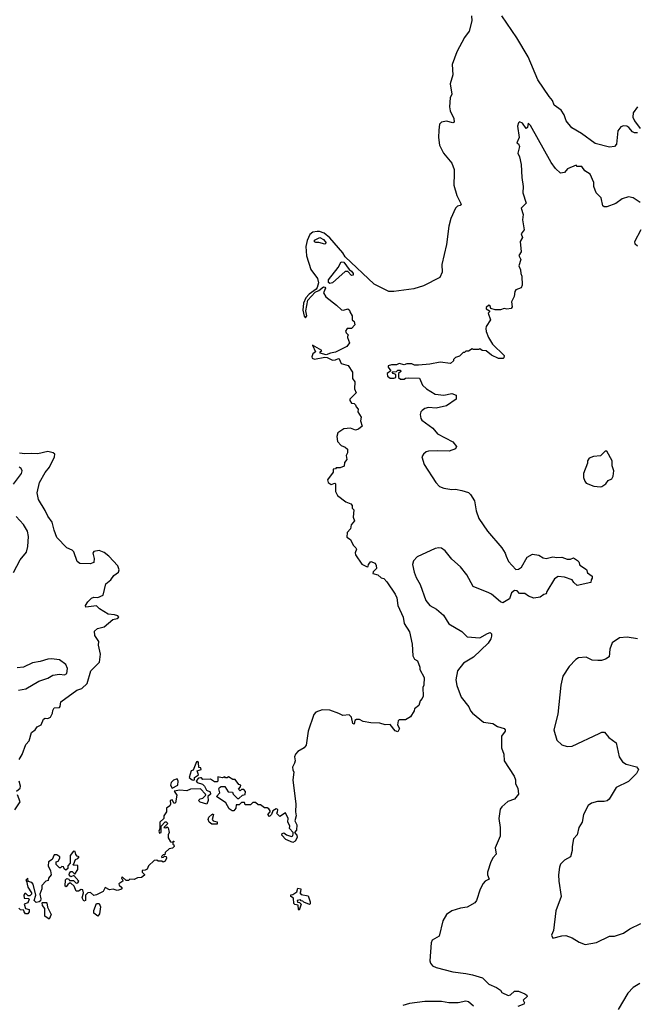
# Model space of a CAD drawing. Extents: x 1603745 to 1745082, y 385868 to 533966.
# Tile 413 of 646: x 1668096 to 1672913, y 472565 to 480245. Entities that reach past the tile are written whole.
import ezdxf

# ---------------------------------------------------------------- set-up
doc = ezdxf.new("R2010")
doc.units = 0

msp = doc.modelspace()

# ---------------------------------------------------------------- linework, layer by layer
at = {"layer": '0CON20XD'}
for points in [[(1671619.6, 480275), (1671623.4, 480235), (1671600.8, 480155), (1671564.3, 480105.7), (1671506.1, 479995), (1671468, 479895), (1671473.6, 479815), (1671452.1, 479745), (1671465.5, 479665), (1671454.5, 479634.5), (1671448.2, 479565), (1671453.6, 479535), (1671481.5, 479475), (1671484.1, 479445.9), (1671475, 479440.8), (1671425, 479454.6), (1671384.7, 479445.3), (1671369.9, 479430.1), (1671365, 479382.5), (1671363.3, 479325), (1671371.1, 479265), (1671401.2, 479205), (1671467, 479127), (1671483.6, 479076.4), (1671485.4, 479045), (1671481.8, 478955), (1671505, 478872.5), (1671538.8, 478805), (1671532.5, 478795), (1671510.5, 478789.5), (1671494.2, 478775.8), (1671457.5, 478695), (1671443.8, 478635), (1671425, 478492.5), (1671388.8, 478335), (1671390, 478275), (1671373.3, 478235), (1671245, 478170), (1671170, 478145), (1671015, 478123.9), (1670975, 478125.4), (1670861.3, 478181.3), (1670635.3, 478395.3), (1670615, 478425.4), (1670515, 478544.5), (1670469.7, 478579.7), (1670435, 478592.9), (1670415, 478593.4), (1670382.8, 478587.2), (1670359.4, 478570.6), (1670338.3, 478521.7), (1670326.8, 478475), (1670332.2, 478402.2), (1670367.7, 478297.7), (1670417.5, 478225), (1670427, 478193), (1670417.1, 478155), (1670407.6, 478142.4), (1670352.5, 478105), (1670326.9, 478075), (1670310.4, 478035), (1670305, 477980), (1670313.4, 477933.4), (1670325, 477919.2), (1670334.4, 477935), (1670328.8, 477975), (1670342.1, 478057.9), (1670400.2, 478119.8), (1670428.1, 478131.9), (1670465, 478160), (1670475, 478159.2), (1670480.3, 478150.3), (1670464.5, 478115), (1670483.3, 478083.3), (1670567.8, 478017.8), (1670605, 477980.6), (1670620.8, 477979.2), (1670655, 477990), (1670668.3, 477978.3), (1670670, 477965), (1670690, 477935), (1670690, 477905), (1670705, 477890), (1670710, 477865), (1670682.5, 477837.5), (1670650, 477835), (1670637.5, 477815), (1670641.7, 477801.7), (1670660, 477785), (1670652.5, 477777.5), (1670653, 477767), (1670667.5, 477725), (1670646.7, 477695), (1670558.3, 477651.7), (1670520, 477645), (1670485, 477630.4), (1670440, 477645), (1670440, 477655), (1670451.2, 477665), (1670380, 477705), (1670403.3, 477655), (1670381.3, 477638.7), (1670373.7, 477616.3), (1670376.9, 477605), (1670395, 477595.9), (1670475, 477612), (1670495, 477609.5), (1670535, 477590), (1670558.3, 477591.7), (1670581.7, 477601.7), (1670588.3, 477598.3), (1670604, 477564), (1670658.3, 477548.3), (1670692.5, 477495), (1670692.5, 477445), (1670709.3, 477419.3), (1670707.5, 477365), (1670720, 477335), (1670670, 477285), (1670670, 477275), (1670683.6, 477253.6), (1670705, 477250), (1670715, 477240), (1670720, 477225), (1670737, 477207), (1670732.5, 477185), (1670760, 477145), (1670753, 477117), (1670766.7, 477075), (1670738.3, 477051.7), (1670716.1, 477043.9), (1670675, 477058.8), (1670625, 477052.5), (1670577.7, 477022.3), (1670568.8, 476995), (1670573.3, 476955), (1670604, 476924), (1670635, 476910), (1670652.5, 476895), (1670653, 476867), (1670642.5, 476845), (1670647.5, 476815), (1670628.3, 476791.7), (1670627, 476763), (1670595, 476750), (1670565, 476750), (1670558.3, 476741.7), (1670541.7, 476738.3), (1670540, 476715), (1670497.5, 476655), (1670502.5, 476635), (1670525, 476620), (1670555, 476630), (1670560, 476625), (1670560, 476565), (1670575, 476532.5), (1670640, 476485), (1670678.3, 476468.3), (1670690, 476455), (1670690, 476435), (1670701.7, 476421.7), (1670697.5, 476365), (1670707.5, 476335), (1670680, 476305), (1670676.1, 476273.9), (1670650, 476245), (1670648.3, 476208.3), (1670675, 476190), (1670697.5, 476145), (1670717.5, 476125), (1670722.5, 476115), (1670713.6, 476086.4), (1670715, 476070), (1670765, 475997.5), (1670805, 475977.5), (1670815, 475980), (1670817.5, 475995), (1670835, 476017.5), (1670867.5, 476005), (1670876.4, 475986.4), (1670877.5, 475965), (1670851.7, 475938.3), (1670850, 475925), (1670890, 475915), (1670915, 475892.5), (1670935.9, 475885.9), (1670960.5, 475860.5), (1671025, 475763.8), (1671037.5, 475735), (1671046, 475675), (1671087.5, 475585), (1671094.2, 475534.2), (1671135, 475470), (1671156, 475375), (1671161.7, 475281.7), (1671175, 475257.5), (1671197.5, 475245), (1671217.5, 475195), (1671217.5, 475175), (1671250, 475115), (1671247.5, 475055), (1671240, 475035), (1671241.7, 474968.3), (1671235, 474950), (1671218.3, 474931.7), (1671210, 474895), (1671175, 474870), (1671172.5, 474855), (1671145, 474807.5), (1671105, 474783.3), (1671055, 474782.5), (1671047.5, 474775), (1671042.5, 474745), (1671057.5, 474715), (1671045, 474690), (1671025, 474697.5), (1670985, 474746.7), (1670946.4, 474743.6), (1670905, 474757.1), (1670835, 474760), (1670775, 474770), (1670745, 474786.2), (1670723.9, 474786.1), (1670710.7, 474779.3), (1670705, 474750), (1670693.3, 474755), (1670683.3, 474805), (1670665, 474823.3), (1670615, 474816.7), (1670585, 474834), (1670515, 474859.4), (1670455, 474862.5), (1670405, 474843.8), (1670390, 474825), (1670346, 474695), (1670330, 474585), (1670314.1, 474565.9), (1670264.1, 474535.9), (1670246.2, 474515), (1670238.8, 474495), (1670244, 474465), (1670240, 474445), (1670224.3, 474415), (1670227, 474393), (1670234.2, 474375), (1670225.6, 474315), (1670250.6, 474125), (1670246.7, 474065), (1670252.5, 474035), (1670242.5, 473995), (1670257.5, 473965), (1670255.8, 473924.2), (1670240, 473905), (1670256.7, 473885), (1670260, 473865), (1670245, 473837.5), (1670225, 473827.5), (1670170.8, 473850.8), (1670141.2, 473885), (1670141.7, 473898.3), (1670155, 473902.5), (1670176.7, 473886.7), (1670215, 473872.5), (1670225, 473880), (1670230, 473895), (1670230, 473905), (1670200, 473935), (1670202.5, 473955), (1670187, 473987), (1670190, 474015), (1670168.3, 474058.3), (1670125, 474030), (1670100, 474055), (1670107, 474063), (1670110, 474085), (1670095, 474090), (1670070, 474075), (1670060, 474045), (1670045, 474030), (1670030, 474045), (1670050, 474065), (1670050, 474075), (1670039.3, 474089.3), (1670025, 474097.5), (1670005, 474097.5), (1669975, 474120), (1669955, 474120), (1669935, 474140), (1669915, 474140), (1669895, 474120), (1669855, 474120), (1669848.3, 474138.3), (1669825, 474140), (1669808.3, 474121.7), (1669785, 474120), (1669782.5, 474095), (1669767, 474073), (1669753, 474073), (1669730.7, 474090.7), (1669702.5, 474135), (1669630, 474185), (1669657, 474213), (1669650, 474245), (1669653.6, 474256.4), (1669667, 474263), (1669695, 474262.5), (1669721.7, 474221.7), (1669755, 474220), (1669760, 474205), (1669795, 474170), (1669805, 474170), (1669833, 474197), (1669855, 474200), (1669857.5, 474225), (1669845, 474240), (1669825, 474240), (1669815, 474230), (1669801.7, 474241.7), (1669818.3, 474261.7), (1669820, 474275), (1669805, 474280), (1669777, 474317), (1669758.3, 474318.3), (1669725, 474340), (1669715, 474330), (1669701.7, 474331.7), (1669695, 474340), (1669675, 474332.5)], [(1672915, 479361.2), (1672891.7, 479361.7), (1672875, 479370), (1672845.8, 479405), (1672830, 479415), (1672805, 479417.9), (1672785, 479408.9), (1672761.7, 479378.3), (1672750, 479275), (1672735, 479256.7), (1672695, 479250), (1672585, 479278.6), (1672478.4, 479358.4), (1672402.6, 479402.6), (1672356.9, 479455), (1672343.2, 479503.2), (1672319.8, 479539.8), (1672265, 479578.8), (1672252.5, 479615), (1672225.8, 479645), (1672137.9, 479775), (1672060.5, 479955), (1671973.5, 480103.5), (1671855, 480275.7)], [(1672915, 479565.5), (1672881.4, 479518.6), (1672878.2, 479485), (1672890.9, 479455), (1672934, 479395)], [(1672935, 478820), (1672880, 478855), (1672845, 478862.5), (1672795, 478846.7), (1672745, 478812), (1672675, 478786), (1672654, 478784), (1672644, 478794), (1672632, 478855), (1672592.5, 478895), (1672574.3, 478945), (1672572.5, 478975), (1672545, 479039.2), (1672503.8, 479065), (1672480.7, 479100.7), (1672445, 479100), (1672435, 479110), (1672369.3, 479080.7), (1672345, 479053.3), (1672315, 479047.5), (1672275, 479083.3), (1672240.3, 479130.3), (1672080, 479420), (1672061.7, 479438.3), (1672057.5, 479405), (1672045, 479397.5), (1672017.7, 479437.7), (1671995, 479447.5), (1671985, 479440), (1671977.5, 479415), (1671990.8, 479325), (1671974, 479285), (1671987.5, 479277.5), (1671992.9, 479255), (1671980, 479205), (1671994.2, 479174.2), (1672006.2, 479115), (1672011.2, 479015), (1672023.8, 478945), (1672021.2, 478895), (1672046.7, 478815), (1672007.5, 478775), (1672022.5, 478725), (1672017.5, 478685), (1672030, 478605), (1672007.5, 478575), (1672017.5, 478545), (1672000, 478515), (1672006.7, 478435), (1671990, 478405), (1672003.3, 478375), (1671990, 478325), (1672002.5, 478295), (1672003.3, 478265), (1672011.2, 478245), (1672013.8, 478175), (1672005.9, 478154.1), (1671965, 478137.5), (1671957.5, 478125), (1671952.5, 478085), (1671932.5, 478045), (1671936.7, 478005), (1671928.3, 477991.7), (1671895, 477987.5), (1671875, 477992.5), (1671845, 477982.5), (1671805, 477982.5), (1671771.7, 477991.7), (1671765, 478010), (1671755, 478017.5), (1671735, 478000), (1671735, 477990), (1671760, 477975), (1671760, 477965), (1671750, 477955), (1671766.7, 477905), (1671735, 477852.5), (1671730.8, 477835), (1671735, 477812.5)], [(1672915, 478478.8), (1672896, 478495), (1672894.2, 478515), (1672941.7, 478608.3)], [(1670475, 478493.3), (1670428.3, 478508.3), (1670405, 478506), (1670395, 478511.2), (1670394.6, 478525), (1670436.7, 478545), (1670465, 478529.2), (1670486, 478505), (1670475, 478493.3)], [(1670515, 478187.8), (1670505, 478194.4), (1670503.1, 478216.9), (1670578.8, 478311.2), (1670603.6, 478356.4), (1670625, 478353.8), (1670666.4, 478296.4), (1670685, 478282.5), (1670696.7, 478265), (1670697, 478253), (1670685, 478250), (1670655, 478280), (1670635, 478280), (1670535, 478192.9), (1670515, 478187.8)], [(1671735, 477812.5), (1671751.4, 477765), (1671782.8, 477712.8), (1671873.3, 477625), (1671872.5, 477607.5), (1671867, 477603), (1671831.2, 477601.2), (1671775, 477628), (1671735, 477661.2), (1671703.6, 477663.6), (1671685, 477677.5), (1671675, 477672.5), (1671632.5, 477672.5), (1671625, 477677.5), (1671595, 477660), (1671575, 477660), (1671565, 477650), (1671555, 477650), (1671525, 477620), (1671495, 477610), (1671480, 477595), (1671480, 477585), (1671455, 477562.5), (1671375, 477572.5), (1671295, 477557.5), (1671205, 477550), (1671175, 477550), (1671155, 477560), (1671115, 477560), (1671095, 477552.5), (1671055, 477562.5), (1671035, 477552.5), (1670995, 477552.5), (1670970, 477545), (1670970, 477535), (1670990, 477505), (1670962.5, 477485), (1670963.8, 477465), (1670985, 477447.5), (1671015, 477447.5), (1671030, 477455), (1671028.3, 477478.3), (1671010, 477485), (1671001.7, 477498.3), (1671035, 477500), (1671045, 477510), (1671065, 477510), (1671068.3, 477501.7), (1671050, 477485), (1671050, 477455), (1671065, 477440), (1671095, 477440), (1671105, 477450), (1671125, 477452.5), (1671215, 477450), (1671237.5, 477395), (1671267.5, 477365), (1671335, 477323.8), (1671403.9, 477316.1), (1671465, 477330), (1671500, 477315), (1671500, 477285), (1671425.9, 477234.1), (1671345, 477214), (1671285, 477218.8), (1671255, 477211.2), (1671233.9, 477196.1), (1671224.1, 477185.9), (1671218.8, 477165), (1671223.3, 477135), (1671232.3, 477122.3), (1671318.5, 477058.5), (1671355, 477014.2), (1671475, 476953.3), (1671502.5, 476915), (1671495, 476897.5), (1671445, 476878.8), (1671355, 476882.5), (1671285, 476880), (1671266.8, 476873.2), (1671244, 476855), (1671232.5, 476835), (1671250.8, 476775), (1671340.8, 476635), (1671370, 476605), (1671405, 476591.1), (1671465, 476581.4), (1671495, 476584), (1671545, 476572), (1671595.9, 476555.9), (1671612.5, 476542.5), (1671643.1, 476493.1), (1671655.4, 476415), (1671675.7, 476355), (1671744.3, 476255), (1671855, 476125.5), (1671882.1, 476085), (1671890.8, 476059.2), (1671908.3, 476018.3), (1671966.4, 475956.4), (1671985, 475958), (1672010, 475975), (1672055, 476052.5), (1672095, 476075.8), (1672145, 476069.2), (1672178.3, 476048.3), (1672203, 476043), (1672255, 476054.2), (1672285, 476048.8), (1672325, 476052.5), (1672365, 476036.2), (1672393, 476037), (1672416.4, 476046.4), (1672446.7, 476026.7), (1672457.5, 476015), (1672465, 475990), (1672515.9, 475955.9), (1672525, 475930), (1672560, 475905), (1672561.7, 475888.3), (1672553, 475877), (1672550, 475855), (1672445, 475831.2), (1672417.5, 475855), (1672405, 475876.7), (1672345, 475896.2), (1672295, 475901.2), (1672265.9, 475884.1), (1672206.7, 475785), (1672203, 475767), (1672185, 475762.5), (1672155, 475741.2), (1672105, 475733.3), (1672065, 475748.8), (1672035, 475770), (1671995, 475770), (1671975, 475790), (1671955, 475793.8), (1671932, 475775), (1671915, 475726.7), (1671865, 475696.7), (1671845, 475703.8), (1671775, 475764.3), (1671755, 475774.5), (1671632.7, 475825), (1671582, 475915), (1671535, 475977.1), (1671467.5, 476037.5), (1671415, 476101.1), (1671385, 476121.5), (1671363.9, 476126.1), (1671335, 476120.4), (1671194.7, 476055.3), (1671166.7, 476025), (1671160, 475995), (1671173.1, 475935), (1671188.1, 475895), (1671220.2, 475840.2), (1671264.4, 475715), (1671295, 475675.7), (1671347.2, 475647.2), (1671401.2, 475601.2), (1671443.4, 475533.4), (1671545, 475474), (1671585, 475430), (1671685, 475423.5), (1671745, 475457.8), (1671765.6, 475465.6), (1671774.4, 475454.4), (1671776.3, 475436.3), (1671770.9, 475415), (1671749.5, 475380.5), (1671636.4, 475273.6), (1671557.1, 475225), (1671510.5, 475165), (1671497.1, 475095), (1671505, 475051.2), (1671539.4, 474959.4), (1671599.2, 474885), (1671611.4, 474855), (1671627.5, 474835), (1671714.3, 474764.3), (1671785, 474754), (1671822.7, 474732.7), (1671875, 474716.7), (1671882.5, 474705), (1671882.5, 474695), (1671853.8, 474655), (1671853.3, 474565), (1671873, 474517), (1671874, 474465), (1671953.3, 474345), (1671963.3, 474315), (1671962.5, 474285), (1671981.7, 474251.7), (1671987.5, 474205), (1671956.2, 474165), (1671904.3, 474145.7), (1671855, 474106), (1671844.3, 474085.7), (1671831.9, 474015), (1671842.5, 473945), (1671844, 473875), (1671803.8, 473785), (1671812.5, 473735), (1671789.3, 473710.7), (1671770, 473675), (1671743.6, 473596.4), (1671743.8, 473575), (1671758.3, 473541.7), (1671727.5, 473525), (1671711.7, 473508.3), (1671688, 473462), (1671659.2, 473375), (1671645, 473356), (1671585, 473322.9), (1671535, 473315.6), (1671465.5, 473294.5), (1671424.2, 473265), (1671395.7, 473215), (1671366.7, 473095), (1671314, 473065), (1671304.2, 473045), (1671295.8, 472905), (1671300.8, 472885), (1671315, 472866), (1671342.8, 472852.8), (1671475, 472817.1), (1671574.5, 472804.5), (1671627.5, 472795), (1671705, 472770), (1671755, 472722), (1671815, 472695.8), (1671845, 472675.8), (1671856.9, 472656.9), (1671905, 472634), (1671925, 472638.6), (1671955, 472666.2), (1671965, 472667.5), (1671987, 472667), (1672035, 472646.2), (1672050, 472635), (1672053.3, 472625), (1672023, 472597), (1672032.5, 472575), (1672027.5, 472565), (1671982.3, 472547.7)], [(1668092.5, 474475), (1668115.9, 474514.1), (1668145, 474590), (1668169.5, 474620.5), (1668186.7, 474685), (1668217.5, 474705), (1668231.7, 474728.3), (1668262.5, 474745), (1668280.7, 474789.3), (1668295, 474797.5), (1668315, 474793.3), (1668335, 474803.3), (1668352.5, 474835), (1668353.6, 474856.4), (1668363.6, 474876.4), (1668405, 474880), (1668411.7, 474888.3), (1668417, 474923), (1668542, 475015), (1668581.1, 475028.9), (1668621.9, 475068.1), (1668651.9, 475165), (1668717.5, 475232.5), (1668725.4, 475295), (1668710, 475365), (1668714, 475395), (1668682.3, 475442.3), (1668680, 475475), (1668702.5, 475495), (1668755, 475509.2), (1668822.4, 475567.6), (1668856.7, 475575), (1668870, 475585), (1668860, 475595), (1668835, 475603.8), (1668785, 475606.7), (1668719.3, 475649.3), (1668695, 475672.5), (1668611.7, 475661.7), (1668610, 475675), (1668627.5, 475705), (1668657, 475733), (1668675, 475740), (1668705, 475736.7), (1668746.7, 475755), (1668768.8, 475845), (1668806.2, 475875), (1668830, 475910), (1668867.5, 475935), (1668872, 475955), (1668860, 475985), (1668790.5, 476060.5), (1668755, 476088.8), (1668715, 476103.3), (1668675, 476096.7), (1668667.5, 476085), (1668677, 476043), (1668675, 476010), (1668645, 476000), (1668565, 476002.5), (1668545, 476020), (1668517.5, 476095), (1668506.1, 476106.1), (1668462.5, 476125), (1668386.7, 476205), (1668364.2, 476264.2), (1668350, 476325), (1668315, 476372.5), (1668295, 476417.5), (1668242.3, 476502.3), (1668233.3, 476555), (1668250, 476635), (1668295, 476714), (1668329.2, 476755), (1668366.7, 476835), (1668369.2, 476855), (1668357.6, 476867.6), (1668315, 476876.7), (1668237.3, 476857.3), (1668189.4, 476860.6), (1668135, 476858.8), (1668094.7, 476864.7)], [(1672625, 476600), (1672635, 476603.3), (1672667.5, 476625), (1672685, 476650), (1672715, 476663.3), (1672725.8, 476685), (1672728.8, 476725), (1672718, 476765), (1672715.6, 476805), (1672675, 476880), (1672661.7, 476878.3), (1672625.9, 476844.1), (1672571.7, 476838.3), (1672537.5, 476825), (1672523.8, 476805), (1672523.3, 476785), (1672493.3, 476705), (1672493.3, 476675), (1672503.3, 476645), (1672515, 476630), (1672575, 476607.5), (1672625, 476600)], [(1668048.8, 476621.2), (1668110, 476705), (1668115.7, 476725), (1668108, 476745), (1668091.2, 476755)], [(1668047.4, 475932.6), (1668099.5, 476030.5), (1668149.6, 476090.4), (1668159.7, 476135), (1668165.6, 476215), (1668156.7, 476255), (1668125, 476307.5), (1668068.7, 476368.7)], [(1672914.2, 475415.8), (1672835, 475429.2), (1672775, 475422.9), (1672717.5, 475385), (1672699.2, 475335), (1672693.8, 475276.2), (1672665, 475256.7), (1672633.8, 475246.2), (1672605, 475245.8), (1672560.3, 475250.3), (1672515, 475273.3), (1672455, 475266.7), (1672433.3, 475255), (1672380.8, 475199.2), (1672332.5, 475125), (1672316, 475055), (1672293.3, 474826.7), (1672263.1, 474705), (1672284.5, 474624.5), (1672325, 474587.5), (1672365, 474574.4), (1672405, 474578.1), (1672615, 474678), (1672635, 474686.2), (1672656.4, 474686.4), (1672690, 474645), (1672748.8, 474605), (1672772.5, 474495), (1672797.3, 474457.3), (1672825, 474438.6), (1672907, 474417), (1672922, 474395), (1672907.1, 474365), (1672845, 474303.8), (1672748, 474255), (1672694.4, 474165.6), (1672678.2, 474151.8), (1672655, 474145.7), (1672602.4, 474147.6), (1672555, 474132.5), (1672530, 474115), (1672494.5, 474045.5), (1672483.9, 473986.1), (1672455.9, 473944.1), (1672445, 473887.5), (1672416.2, 473855), (1672404.1, 473795.9), (1672406.1, 473763.9), (1672391.2, 473715), (1672345, 473690), (1672315, 473656.7), (1672307.1, 473635), (1672299.2, 473575), (1672300, 473525), (1672318, 473405), (1672277.5, 473295), (1672258.3, 473141.7), (1672243.3, 473105), (1672255, 473080), (1672325, 473100), (1672355, 473102.5), (1672405, 473083.8), (1672458.3, 473048.3), (1672505, 473031.9), (1672595, 473047.1), (1672695, 473095.7), (1672735, 473096), (1672805, 473120), (1672855, 473152.5), (1672940, 473195)], [(1668085.5, 475014.5), (1668145, 475025.5), (1668244.5, 475085.5), (1668315, 475109.3), (1668355, 475131.4), (1668405, 475140), (1668445, 475135.6), (1668462.9, 475145), (1668468.8, 475185), (1668455.7, 475215), (1668405, 475251.2), (1668345, 475259.6), (1668315, 475257.9), (1668255, 475238.8), (1668195, 475229.5), (1668125, 475193.3), (1668075, 475188.1)], [(1669455, 474313.3), (1669460, 474315), (1669460, 474335), (1669490, 474355), (1669480, 474385), (1669510, 474395), (1669508.3, 474408.3), (1669492.5, 474412.5), (1669491.7, 474451.7), (1669485, 474457.5), (1669474, 474455), (1669448.3, 474391.7), (1669434, 474385), (1669417.5, 474335), (1669440, 474315), (1669455, 474313.3)], [(1669675, 474332.5), (1669641.7, 474338.3), (1669640, 474305), (1669635, 474300), (1669615, 474300), (1669585, 474320), (1669525, 474317.5), (1669515, 474330), (1669505, 474332.5), (1669491.7, 474328.3), (1669472.5, 474307.5), (1669480, 474295), (1669522.5, 474282.5), (1669537.3, 474267.3), (1669554.1, 474234.1), (1669582, 474222), (1669584, 474205), (1669563.3, 474185), (1669565.6, 474155), (1669555, 474126.7), (1669502.7, 474142.7), (1669490, 474155), (1669502.3, 474167.7), (1669525, 474172), (1669546.7, 474195), (1669543.8, 474205), (1669505.6, 474245.6), (1669428.3, 474241.7), (1669400.5, 474229.5), (1669345, 474235.8), (1669301.7, 474228.3), (1669322.5, 474195), (1669310, 474135), (1669301.7, 474131.7), (1669285, 474160), (1669270, 474155), (1669272.5, 474125), (1669266.4, 474113.6), (1669240, 474095), (1669240, 474065), (1669220, 474035), (1669220, 474015), (1669190, 473985), (1669190, 473935), (1669180, 473915), (1669185, 473900), (1669200, 473905), (1669200, 473955), (1669231.7, 473988.3), (1669238.3, 473988.3), (1669250, 473975), (1669220, 473945), (1669235, 473940), (1669245, 473950), (1669255, 473940), (1669262.5, 473905), (1669253.6, 473886.4), (1669253, 473863), (1669271.7, 473831.7), (1669290, 473830), (1669291.7, 473838.3), (1669298.3, 473838.3), (1669298.3, 473831.7), (1669290, 473830), (1669290, 473815), (1669298.3, 473808.3), (1669300, 473795), (1669287, 473783), (1669261.7, 473778.3), (1669231.7, 473748.3), (1669228.3, 473731.7), (1669215, 473730), (1669201.7, 473718.3), (1669205, 473710), (1669218.3, 473711.7), (1669225, 473720), (1669238.3, 473718.3), (1669240, 473705), (1669229.3, 473680.7), (1669215, 473672.5), (1669205, 473680), (1669175, 473680), (1669165, 473690), (1669145, 473687.5), (1669100, 473645), (1669090, 473620), (1669075, 473610), (1669051.7, 473608.3), (1669050, 473595), (1669068.3, 473578.3), (1669068.3, 473571.7), (1669047, 473553), (1669015, 473550), (1668988.3, 473538.3), (1668955, 473540), (1668945, 473530), (1668925, 473530), (1668895, 473560), (1668890, 473545), (1668898.3, 473538.3), (1668900, 473525), (1668870, 473505), (1668872.5, 473495), (1668892.5, 473475), (1668892.5, 473465), (1668885, 473460), (1668855, 473452), (1668825, 473462.5), (1668795, 473457.5), (1668763, 473477), (1668746.4, 473443.6), (1668695, 473417.5), (1668675, 473412.5), (1668647, 473437), (1668626.4, 473433.6), (1668610, 473415), (1668610, 473375), (1668595, 473370), (1668582.5, 473395), (1668592.5, 473435), (1668588.3, 473458.3), (1668575, 473460), (1668555, 473446.7), (1668537.5, 473447.5), (1668520, 473485), (1668495, 473510), (1668485, 473510), (1668470.7, 473499.3), (1668458.3, 473481.7), (1668450, 473485), (1668452.5, 473535), (1668463, 473547), (1668480, 473540), (1668485, 473530), (1668515, 473530), (1668535, 473510), (1668548.3, 473511.7), (1668557.5, 473525), (1668518.3, 473568.3), (1668495, 473560), (1668482.5, 473575), (1668483, 473587), (1668495, 473600), (1668505, 473600), (1668525, 473580), (1668550, 473615), (1668548.3, 473648.3), (1668515, 473650), (1668510, 473655), (1668518.3, 473661.7), (1668530, 473695), (1668548.3, 473701.7), (1668560, 473715), (1668545, 473720), (1668533, 473733), (1668527.5, 473757.5), (1668515, 473760), (1668490, 473725), (1668490, 473665), (1668470, 473645), (1668470, 473625), (1668455, 473610), (1668441.7, 473621.7), (1668438.3, 473638.3), (1668425, 473640), (1668415, 473630), (1668405, 473630), (1668380, 473655), (1668380, 473675), (1668395, 473680), (1668410, 473705), (1668410, 473715), (1668385, 473730), (1668365, 473730), (1668350, 473695), (1668320, 473675), (1668317.5, 473645), (1668337, 473607), (1668342.5, 473575), (1668321.7, 473548.3), (1668318.3, 473531.7), (1668300, 473525), (1668268.3, 473491.7), (1668267.5, 473465), (1668252.5, 473425), (1668261.7, 473388.3), (1668257.5, 473372.5), (1668247, 473363), (1668225, 473360), (1668210, 473375), (1668222.5, 473415), (1668200.7, 473500.7), (1668190, 473515), (1668161.7, 473521.7), (1668158.3, 473548.3), (1668143, 473533), (1668150, 473525), (1668158.3, 473478.3), (1668187.5, 473435), (1668187, 473423), (1668175, 473410), (1668161.7, 473411.7), (1668145, 473430), (1668135, 473430), (1668127.5, 473415), (1668131.7, 473391.7), (1668165, 473390), (1668170, 473385), (1668160, 473355), (1668130, 473345), (1668141.7, 473311.7), (1668170, 473305), (1668170, 473285), (1668158.3, 473271.7), (1668141.7, 473271.7), (1668130, 473285), (1668128.3, 473298.3), (1668101.7, 473301.7), (1668090, 473315)], [(1668071.7, 474228.3), (1668098.3, 474251.7), (1668102.5, 474265), (1668092.5, 474305)], [(1669285, 474250), (1669330, 474275), (1669332.5, 474305), (1669325, 474322.5), (1669295, 474312.5), (1669277.5, 474295), (1669272.5, 474275), (1669285, 474250)], [(1668058.3, 474081.7), (1668100, 474145), (1668078.3, 474198.3)], [(1669635, 473970), (1669595, 473970), (1669573.8, 473985), (1669566.2, 474005), (1669570.8, 474025), (1669595, 474046.2), (1669605, 474050), (1669606.2, 474045), (1669596.2, 474005), (1669605, 473996.2), (1669635, 473988), (1669635, 473970)], [(1670275, 473300), (1670270, 473305), (1670268.3, 473338.3), (1670242.5, 473342.5), (1670235, 473350), (1670231.7, 473391.7), (1670210, 473405), (1670211.7, 473418.3), (1670225, 473420), (1670258.3, 473441.7), (1670265, 473470), (1670287.5, 473465), (1670287, 473443), (1670280, 473435), (1670291.7, 473421.7), (1670345, 473410), (1670362.5, 473365), (1670361.7, 473348.3), (1670355, 473342.5), (1670311.7, 473361.7), (1670305, 473370), (1670291.7, 473371.7), (1670285, 473380), (1670260, 473375), (1670261.7, 473361.7), (1670278.3, 473358.3), (1670290, 473345), (1670275, 473300)], [(1668325, 473230), (1668293, 473253), (1668291.7, 473311.7), (1668272.5, 473335), (1668270, 473355), (1668275, 473360), (1668305, 473360), (1668307.5, 473355), (1668313, 473323), (1668340, 473265), (1668325, 473230)], [(1668705, 473252.5), (1668673.3, 473275), (1668673.6, 473296.4), (1668695, 473350), (1668715, 473350), (1668726.7, 473325), (1668719.3, 473270.7), (1668705, 473252.5)], [(1672932.3, 472727.7), (1672880, 472695), (1672839.5, 472650.5), (1672763.3, 472525)], [(1671635, 472551.2), (1671595, 472583.1), (1671575, 472588.8), (1671515, 472575.6), (1671444.1, 472575.9), (1671385, 472586.4), (1671255, 472585.4), (1671135, 472571.5), (1671085, 472554.5)]]:
    msp.add_lwpolyline(points, dxfattribs=at)

doc.saveas('drawing.dxf')
